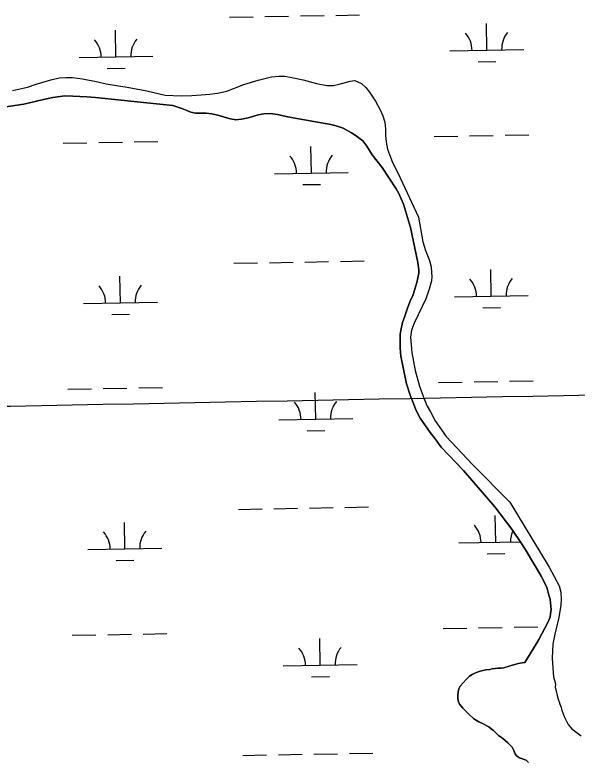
# Model space of a CAD drawing. Extents: x 3957609 to 3995875, y 234277 to 260273.
# Drawn here: x 3981979 to 3982739, y 242629 to 243638 of the extents above; entities that cross this region are included whole.
import ezdxf

# ---------------------------------------------------------------- set-up
doc = ezdxf.new("R2010")
doc.units = 0
for name, color, linetype in [('V-GRID-MAJR', 7, 'Continuous'), ('V-TOPO-SHOR', 7, 'Continuous'), ('V-WETL-SWMP', 7, 'Continuous')]:
    doc.layers.add(name, color=color, linetype=linetype)

msp = doc.modelspace()

# ---------------------------------------------------------------- linework, layer by layer
at = {"layer": 'V-GRID-MAJR'}
msp.add_spline([(3961816.723, 242728.005), (3967136.284, 242827.44), (3972455.83, 242927.648), (3977775.362, 243028.63), (3983094.879, 243130.385), (3988414.381, 243232.915), (3993733.868, 243336.218)], degree=3, dxfattribs=at)
at = {"layer": 'V-TOPO-SHOR'}
for points in [[(3981975.316, 243535.6), (3981995.491, 243540.059), (3982007.269, 243544.091), (3982027.237, 243549.75), (3982038.423, 243552.382), (3982047.615, 243553.207), (3982056.607, 243553.037), (3982070.005, 243551.077), (3982090.803, 243546.944), (3982102.003, 243544.378), (3982115.999, 243542.025), (3982130.397, 243540.069), (3982156.992, 243535.154), (3982181.994, 243529.032), (3982203.781, 243528.299), (3982218.168, 243528.744), (3982230.759, 243529.381), (3982242.148, 243530.415), (3982252.935, 243532.045), (3982265.118, 243534.681), (3982288.476, 243543.745), (3982307.844, 243549.6), (3982325.817, 243553.852), (3982336.008, 243554.882), (3982344.003, 243554.706), (3982353.201, 243553.135), (3982368.401, 243549.785), (3982386.802, 243544.845), (3982400.802, 243542.088), (3982409.597, 243542.115), (3982417.184, 243543.938), (3982432.36, 243548.179), (3982438.555, 243548.998), (3982447.56, 243545.027), (3982453.373, 243539.649), (3982458.189, 243533.27), (3982466.42, 243520.902), (3982472.249, 243510.326), (3982476.472, 243501.346), (3982478.897, 243492.76), (3982480.126, 243483.17), (3982479.952, 243474.775), (3982480.777, 243465.985), (3982482.806, 243456.197), (3982485.225, 243448.81), (3982489.053, 243439.629), (3982499.911, 243417.476), (3982524.655, 243364.388), (3982530.752, 243330.829), (3982534.187, 243319.049), (3982539.423, 243305.475), (3982541.848, 243297.086), (3982542.471, 243289.294), (3982542.688, 243283.5), (3982542.104, 243278.101), (3982539.143, 243266.7), (3982534.584, 243253.896), (3982529.62, 243243.287), (3982518.696, 243220.87), (3982515.128, 243211.265), (3982513.957, 243201.869), (3982515.617, 243181.087), (3982520.088, 243157.118), (3982525.948, 243135.952), (3982532.599, 243117.384), (3982536.624, 243108.603), (3982540.845, 243101.021), (3982547.077, 243088.848), (3982562.13, 243067.708)], [(3981933.138, 243508.407), (3981990.672, 243516.775), (3982017.235, 243523.251), (3982029.818, 243525.887), (3982045.999, 243528.135), (3982056.992, 243527.769), (3982075.981, 243526.827), (3982087.776, 243526.063), (3982157.15, 243518.68), (3982192.337, 243515.188), (3982204.541, 243511.227), (3982211.344, 243508.251), (3982216.747, 243506.269), (3982222.747, 243504.889), (3982237.335, 243504.932), (3982245.134, 243503.756), (3982254.934, 243501.587), (3982267.936, 243497.63), (3982277.337, 243495.861), (3982285.129, 243496.484), (3982294.317, 243498.509), (3982301.704, 243500.729), (3982307.895, 243502.349), (3982315.485, 243503.77), (3982324.277, 243504.397), (3982333.673, 243503.226), (3982345.674, 243500.465), (3982360.074, 243497.51), (3982406.066, 243489.455), (3982413.267, 243487.478), (3982422.87, 243484.31), (3982434.08, 243478.148), (3982440.29, 243474.169), (3982449.504, 243467.201), (3982454.72, 243460.023), (3982462.152, 243448.253), (3982468.573, 243440.08), (3982475.593, 243431.507), (3982494.267, 243402.583), (3982497.886, 243395.998), (3982504.325, 243381.628), (3982513.813, 243350.279), (3982523.75, 243302.941), (3982524.979, 243293.152), (3982524.993, 243288.356), (3982522.634, 243275.756), (3982519.863, 243266.755), (3982516.891, 243258.352), (3982513.121, 243249.548), (3982509.353, 243239.742), (3982505.984, 243230.538), (3982503.012, 243221.734), (3982501.238, 243213.137), (3982500.061, 243205.938), (3982499.694, 243195.145), (3982499.719, 243186.951), (3982500.55, 243176.16), (3982508.658, 243139.009), (3982513.502, 243123.635), (3982517.733, 243112.256), (3982521.157, 243103.872), (3982526.787, 243092.298), (3982540.636, 243073.154), (3982546.055, 243066.174), (3982555.486, 243053.411), (3982585.561, 243021.724), (3982627.881, 242972.687), (3982651.156, 242942.18), (3982664.007, 242922.833), (3982671.237, 242911.663), (3982676.058, 242903.282), (3982685.898, 242887.523), (3982690.721, 242878.944), (3982698.162, 242863.776), (3982700.787, 242855.191), (3982702.809, 242847.403), (3982704.248, 242833.816), (3982703.468, 242827.818), (3982702.682, 242823.619), (3982699.505, 242816.214), (3982691.358, 242800.999)], [(3982562.13, 243067.708), (3982597.619, 243029.843), (3982648.338, 242979.032), (3982667.622, 242946.913), (3982701.57, 242891.254), (3982714.837, 242865.913), (3982717.261, 242857.325), (3982717.89, 242847.534), (3982717.114, 242839.536), (3982714.368, 242822.939), (3982711.408, 242809.941), (3982709.039, 242800.54), (3982706.483, 242786.942), (3982705.541, 242767.953), (3982707.206, 242742.32)], [(3982691.358, 242800.999), (3982687.584, 242793.395), (3982684.403, 242787.787), (3982668.564, 242762.095)], [(3982668.564, 242762.095), (3982664.949, 242761.481), (3982659.526, 242760.862), (3982648.684, 242757.514), (3982639.952, 242755.075), (3982636.638, 242754.462), (3982632.118, 242754.448), (3982628.501, 242753.836), (3982624.282, 242753.52), (3982620.971, 242752.607), (3982615.847, 242752.29), (3982610.124, 242751.067), (3982606.811, 242750.151), (3982601.093, 242747.725), (3982597.48, 242745.904), (3982593.869, 242743.782), (3982589.364, 242739.248), (3982580.951, 242730.181), (3982579.454, 242726.558), (3982578.563, 242722.639), (3982577.674, 242717.51), (3982577.987, 242713.595), (3982578.907, 242708.473), (3982580.723, 242705.464), (3982584.658, 242700.352), (3982593.124, 242691.937), (3982598.867, 242686.53), (3982601.584, 242684.429), (3982606.114, 242682.031), (3982611.245, 242679.635), (3982620, 242675.141), (3982623.023, 242672.438), (3982626.044, 242670.036), (3982632.693, 242663.425), (3982638.131, 242659.824), (3982645.686, 242653.517), (3982648.709, 242650.512), (3982651.431, 242647.506), (3982653.552, 242643.293), (3982655.375, 242638.777), (3982657.495, 242635.769), (3982661.421, 242633.069), (3982670.473, 242630.081), (3982673.496, 242627.077)], [(3982707.206, 242742.32), (3982708.725, 242738.103), (3982709.944, 242733.284), (3982709.659, 242728.461), (3982710.878, 242723.943), (3982712.105, 242717.316), (3982713.624, 242712.499), (3982715.144, 242708.886), (3982716.057, 242705.876), (3982717.88, 242701.36), (3982718.793, 242697.745), (3982720.616, 242692.928), (3982721.835, 242689.012), (3982725.171, 242682.09), (3982727.293, 242678.179), (3982732.132, 242672.467), (3982744.819, 242663.161)]]:
    msp.add_lwpolyline(points, dxfattribs=at)
at = {"layer": 'V-WETL-SWMP'}
for p, q in [((3982268.985, 243634.426), (3982300.98, 243635.008)), ((3982316.978, 243635.299), (3982348.972, 243635.881)), ((3982364.97, 243636.171), (3982396.964, 243636.753)), ((3982412.962, 243637.044), (3982444.956, 243637.626)), ((3982617.167, 243590.007), (3982616.512, 243626.001)), ((3982115.342, 243580.882), (3982114.687, 243616.876)), ((3982567.175, 243589.098), (3982667.158, 243590.916)), ((3982065.35, 243579.973), (3982165.333, 243581.791)), ((3982605.449, 243574.36), (3982629.445, 243574.796)), ((3982103.624, 243565.235), (3982127.62, 243565.672)), ((3982545.869, 243473.259), (3982577.864, 243473.841)), ((3982593.861, 243474.132), (3982625.856, 243474.714)), ((3982641.853, 243475.005), (3982673.848, 243475.586)), ((3982044.044, 243464.135), (3982076.039, 243464.716)), ((3982092.036, 243465.007), (3982124.031, 243465.589)), ((3982140.028, 243465.88), (3982172.023, 243466.462)), ((3982379.677, 243423.8), (3982379.022, 243459.794)), ((3982329.685, 243422.891), (3982429.669, 243424.709)), ((3982367.959, 243408.153), (3982391.956, 243408.589)), ((3982275.034, 243301.806), (3982307.028, 243302.388)), ((3982323.026, 243302.679), (3982355.02, 243303.261)), ((3982371.018, 243303.551), (3982403.012, 243304.133)), ((3982419.01, 243304.424), (3982451.004, 243305.006)), ((3982623.215, 243257.387), (3982622.56, 243293.381)), ((3982121.39, 243248.262), (3982120.735, 243284.256)), ((3982573.223, 243256.478), (3982673.206, 243258.296)), ((3982071.398, 243247.353), (3982171.381, 243249.171)), ((3982611.497, 243241.74), (3982635.493, 243242.176)), ((3982109.672, 243232.615), (3982133.668, 243233.052)), ((3982551.917, 243140.639), (3982583.912, 243141.221)), ((3982599.909, 243141.512), (3982631.904, 243142.094)), ((3982647.901, 243142.385), (3982679.896, 243142.966)), ((3982050.092, 243131.515), (3982082.087, 243132.096)), ((3982098.084, 243132.387), (3982130.079, 243132.969)), ((3982146.076, 243133.26), (3982178.071, 243133.842)), ((3982385.725, 243091.18), (3982385.071, 243127.174)), ((3982335.733, 243090.271), (3982435.717, 243092.089)), ((3982374.008, 243075.533), (3982398.004, 243075.969)), ((3982281.082, 242969.186), (3982313.076, 242969.768)), ((3982329.074, 242970.059), (3982361.068, 242970.641)), ((3982377.066, 242970.931), (3982409.06, 242971.513)), ((3982425.058, 242971.804), (3982457.053, 242972.386)), ((3982629.263, 242924.767), (3982628.608, 242960.761)), ((3982127.438, 242915.642), (3982126.783, 242951.636)), ((3982579.271, 242923.858), (3982662.323, 242925.368)), ((3982077.446, 242914.733), (3982177.429, 242916.551)), ((3982617.545, 242909.12), (3982641.541, 242909.556)), ((3982115.72, 242899.995), (3982139.716, 242900.432)), ((3982557.965, 242808.019), (3982589.96, 242808.601)), ((3982605.957, 242808.892), (3982637.952, 242809.474)), ((3982653.95, 242809.765), (3982685.944, 242810.346)), ((3982056.14, 242798.895), (3982088.135, 242799.476)), ((3982104.132, 242799.767), (3982136.127, 242800.349)), ((3982152.124, 242800.64), (3982184.119, 242801.222)), ((3982391.773, 242758.56), (3982391.119, 242794.554)), ((3982341.781, 242757.651), (3982441.765, 242759.469)), ((3982380.056, 242742.913), (3982404.052, 242743.349)), ((3982287.13, 242636.566), (3982319.124, 242637.148)), ((3982335.122, 242637.439), (3982367.116, 242638.02)), ((3982383.114, 242638.311), (3982415.108, 242638.893)), ((3982431.106, 242639.184), (3982463.101, 242639.766))]:
    msp.add_line(p, q, dxfattribs=at)
for points in [[(3981975.317, 243535.601), (3981995.49, 243540.059), (3982007.269, 243544.092), (3982027.238, 243549.749), (3982038.423, 243552.381), (3982047.614, 243553.208), (3982056.608, 243553.036), (3982070.005, 243551.078), (3982090.803, 243546.944), (3982102.003, 243544.379), (3982116, 243542.024), (3982130.396, 243540.069), (3982156.992, 243535.153), (3982181.994, 243529.033), (3982203.781, 243528.3), (3982218.169, 243528.743), (3982230.759, 243529.381), (3982242.148, 243530.415), (3982252.935, 243532.046), (3982265.119, 243534.681), (3982288.475, 243543.746), (3982307.844, 243549.601), (3982325.818, 243553.852), (3982336.008, 243554.883), (3982344.003, 243554.707), (3982353.201, 243553.136), (3982368.401, 243549.785), (3982386.803, 243544.844), (3982400.802, 243542.088), (3982409.596, 243542.115), (3982417.185, 243543.937), (3982432.361, 243548.18), (3982438.555, 243548.998), (3982447.56, 243545.028), (3982453.373, 243539.65), (3982458.189, 243533.269), (3982466.421, 243520.902), (3982472.249, 243510.327), (3982476.473, 243501.346), (3982478.897, 243492.76), (3982480.126, 243483.17), (3982479.951, 243474.775), (3982480.777, 243465.984), (3982482.806, 243456.197), (3982485.226, 243448.81), (3982489.052, 243439.628), (3982499.911, 243417.476), (3982524.655, 243364.388), (3982530.753, 243330.83), (3982534.186, 243319.048), (3982539.424, 243305.474), (3982541.848, 243297.087), (3982542.471, 243289.294), (3982542.688, 243283.499), (3982542.105, 243278.101), (3982539.142, 243266.7), (3982534.584, 243253.895), (3982529.62, 243243.287), (3982518.695, 243220.87), (3982515.127, 243211.265), (3982513.956, 243201.868), (3982515.618, 243181.088), (3982520.088, 243157.118), (3982525.948, 243135.951), (3982532.6, 243117.384), (3982536.624, 243108.602), (3982540.844, 243101.02), (3982547.076, 243088.848), (3982562.13, 243067.708), (3982597.62, 243029.842), (3982648.339, 242979.031), (3982667.623, 242946.912), (3982701.569, 242891.254), (3982714.837, 242865.912), (3982717.261, 242857.325), (3982717.89, 242847.534), (3982717.115, 242839.537)], [(3982691.358, 242801), (3982699.506, 242816.214), (3982702.681, 242823.619), (3982703.468, 242827.818), (3982704.249, 242833.816), (3982702.809, 242847.402), (3982700.787, 242855.191), (3982698.162, 242863.777), (3982690.722, 242878.944), (3982685.899, 242887.523), (3982676.058, 242903.282), (3982671.236, 242911.662), (3982664.007, 242922.832), (3982651.157, 242942.18), (3982627.881, 242972.688), (3982585.561, 243021.725), (3982555.486, 243053.412), (3982546.054, 243066.174), (3982540.636, 243073.153), (3982526.788, 243092.298), (3982521.157, 243103.872), (3982517.734, 243112.256), (3982513.502, 243123.635), (3982508.659, 243139.01), (3982500.551, 243176.16), (3982499.719, 243186.95), (3982499.694, 243195.144), (3982500.061, 243205.937), (3982501.239, 243213.136), (3982503.011, 243221.735), (3982505.983, 243230.538), (3982509.352, 243239.742), (3982513.12, 243249.547), (3982516.891, 243258.352), (3982519.863, 243266.755), (3982522.634, 243275.757), (3982524.994, 243288.356), (3982524.979, 243293.152), (3982523.75, 243302.942), (3982513.814, 243350.279), (3982504.325, 243381.628), (3982497.886, 243395.999), (3982494.268, 243402.583), (3982475.593, 243431.506), (3982468.572, 243440.079), (3982462.152, 243448.254), (3982454.721, 243460.023), (3982449.503, 243467.202), (3982440.289, 243474.169), (3982434.081, 243478.148), (3982422.87, 243484.31), (3982413.267, 243487.478), (3982406.066, 243489.455), (3982360.073, 243497.51), (3982345.674, 243500.464), (3982333.674, 243503.226), (3982324.277, 243504.396), (3982315.485, 243503.77), (3982307.895, 243502.348), (3982301.704, 243500.73), (3982294.316, 243498.509), (3982285.129, 243496.483), (3982277.336, 243495.86), (3982267.937, 243497.63), (3982254.934, 243501.588), (3982245.134, 243503.756), (3982237.336, 243504.932), (3982222.747, 243504.888), (3982216.746, 243506.268), (3982211.344, 243508.251), (3982204.54, 243511.228), (3982192.336, 243515.188), (3982157.15, 243518.679), (3982087.776, 243526.063), (3982075.982, 243526.827), (3982056.992, 243527.768), (3982045.999, 243528.135), (3982029.817, 243525.887), (3982017.234, 243523.251), (3981990.672, 243516.775), (3981933.137, 243508.406)], [(3982717.115, 242839.537), (3982714.367, 242822.94), (3982711.409, 242809.941), (3982709.039, 242800.54), (3982706.482, 242786.942), (3982705.54, 242767.952), (3982707.205, 242742.319), (3982708.725, 242738.104), (3982709.945, 242733.285), (3982709.659, 242728.461), (3982710.878, 242723.944), (3982712.104, 242717.316), (3982713.625, 242712.498), (3982715.143, 242708.886), (3982716.057, 242705.875), (3982717.879, 242701.359), (3982718.794, 242697.745), (3982720.617, 242692.928), (3982721.835, 242689.013), (3982725.171, 242682.091), (3982727.293, 242678.179), (3982732.133, 242672.467), (3982744.82, 242663.161)], [(3982673.495, 242627.077), (3982670.472, 242630.082), (3982661.421, 242633.069), (3982657.494, 242635.769), (3982655.375, 242638.777), (3982653.553, 242643.293), (3982651.43, 242647.506), (3982648.708, 242650.512), (3982645.685, 242653.517), (3982638.131, 242659.824), (3982632.694, 242663.424), (3982626.043, 242670.035), (3982623.022, 242672.437), (3982620, 242675.141), (3982611.245, 242679.635), (3982606.114, 242682.031), (3982601.585, 242684.429), (3982598.866, 242686.53), (3982593.123, 242691.938), (3982584.658, 242700.352), (3982580.724, 242705.464), (3982578.906, 242708.473), (3982577.987, 242713.594), (3982577.673, 242717.511), (3982578.562, 242722.638), (3982579.454, 242726.559), (3982580.95, 242730.181), (3982589.363, 242739.248), (3982593.87, 242743.783), (3982597.48, 242745.904), (3982601.092, 242747.724), (3982606.811, 242750.152), (3982610.124, 242751.066), (3982615.847, 242752.29), (3982620.97, 242752.606), (3982624.283, 242753.521), (3982628.502, 242753.835), (3982632.117, 242754.449), (3982636.638, 242754.462), (3982639.952, 242755.075), (3982648.685, 242757.513), (3982659.526, 242760.862), (3982664.949, 242761.481), (3982668.565, 242762.095), (3982684.403, 242787.788), (3982687.584, 242793.394), (3982691.358, 242801)]]:
    msp.add_lwpolyline(points, dxfattribs=at)
for centre, start, end in [((3982672.392, 243591.486), 140.269876, 181.813534), ((3982060.099, 243580.352), 0.269879, 41.813537), ((3982170.567, 243582.361), 140.269876, 181.813534), ((3982561.924, 243589.477), 0.269879, 41.813537), ((3982324.435, 243423.27), 0.269879, 41.813537), ((3982434.902, 243425.279), 140.269876, 181.813534), ((3982678.44, 243258.866), 140.269876, 181.813534), ((3982066.147, 243247.732), 0.269879, 41.813537), ((3982176.615, 243249.741), 140.269876, 181.813534), ((3982567.972, 243256.857), 0.269879, 41.813537), ((3982330.483, 243090.65), 0.269879, 41.813537), ((3982440.95, 243092.659), 140.269876, 181.813534), ((3982574.02, 242924.237), 0.269879, 41.813537), ((3982072.195, 242915.112), 0.269879, 41.813537), ((3982182.663, 242917.121), 140.269876, 181.813534), ((3982684.488, 242926.246), 156.112788, 181.813534), ((3982336.531, 242758.03), 0.269879, 41.813537), ((3982446.998, 242760.039), 140.269876, 181.813534)]:
    msp.add_arc(centre, 35.246, start, end, dxfattribs=at)

doc.saveas('drawing.dxf')
